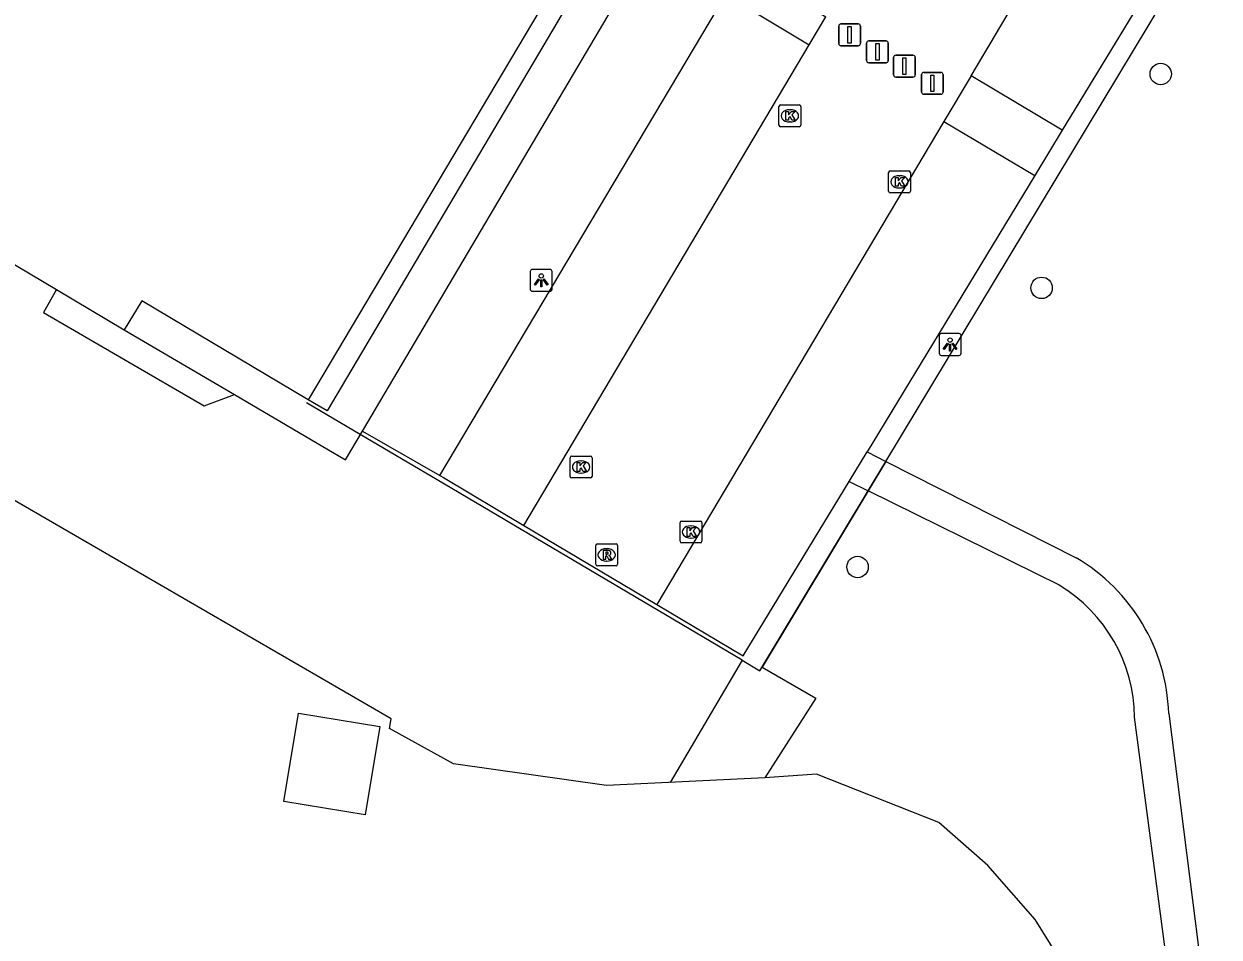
# Model space of a CAD drawing. Extents: x 163268 to 164360, y 381529 to 382285.
# Drawn here: x 163393 to 163447.6, y 381703.8 to 381745.5 of the extents above; entities that cross this region are included whole.
import ezdxf

# ---------------------------------------------------------------- set-up
doc = ezdxf.new("R2010")
doc.units = 0
for name, color, linetype in [('IMGEO_Afsluitpaal', 7, 'Continuous'), ('IMGEO_Boom', 7, 'Continuous'), ('IMGEO_Groenvoorziening', 7, 'Continuous'), ('IMGEO_Hek', 7, 'Continuous'), ('IMGEO_Kolk', 7, 'Continuous'), ('IMGEO_Lichtpunt', 7, 'Continuous'), ('IMGEO_Loofbos', 7, 'Continuous'), ('IMGEO_Pand', 7, 'Continuous'), ('IMGEO_Parkeervlak_open', 7, 'Continuous'), ('IMGEO_Rijbaan_lokaal_open', 7, 'Continuous'), ('IMGEO_Rioolput', 7, 'Continuous'), ('IMGEO_Voetpad_halfverhard', 7, 'Continuous'), ('IMGEO_Voetpad_open', 7, 'Continuous')]:
    doc.layers.add(name, color=color, linetype=linetype)

msp = doc.modelspace()

# ---------------------------------------------------------------- linework, layer by layer
at = {"layer": 'IMGEO_Afsluitpaal'}
for p, q in [((163430.223, 381744.585), (163430.223, 381745.385)), ((163430.223, 381745.385), (163430.223, 381744.585)), ((163430.323, 381745.485), (163431.113, 381745.485)), ((163431.113, 381745.485), (163430.323, 381745.485)), ((163431.213, 381745.385), (163431.213, 381744.585)), ((163431.213, 381744.585), (163431.213, 381745.385)), ((163431.113, 381744.485), (163430.323, 381744.485)), ((163430.323, 381744.485), (163431.113, 381744.485)), ((163431.496, 381743.809), (163431.496, 381744.609)), ((163431.496, 381744.609), (163431.496, 381743.809)), ((163431.596, 381744.709), (163432.386, 381744.709)), ((163432.386, 381744.709), (163431.596, 381744.709)), ((163432.486, 381744.609), (163432.486, 381743.809)), ((163432.486, 381743.809), (163432.486, 381744.609)), ((163432.727, 381743.156), (163432.727, 381743.956)), ((163432.727, 381743.956), (163432.727, 381743.156)), ((163432.827, 381744.056), (163433.617, 381744.056)), ((163433.617, 381744.056), (163432.827, 381744.056)), ((163433.717, 381743.956), (163433.717, 381743.156)), ((163433.717, 381743.156), (163433.717, 381743.956)), ((163432.386, 381743.709), (163431.596, 381743.709)), ((163431.596, 381743.709), (163432.386, 381743.709)), ((163433.617, 381743.056), (163432.827, 381743.056)), ((163432.827, 381743.056), (163433.617, 381743.056)), ((163434.006, 381742.371), (163434.006, 381743.171)), ((163434.006, 381743.171), (163434.006, 381742.371)), ((163434.106, 381743.271), (163434.896, 381743.271)), ((163434.896, 381743.271), (163434.106, 381743.271)), ((163434.996, 381743.171), (163434.996, 381742.371)), ((163434.996, 381742.371), (163434.996, 381743.171)), ((163434.896, 381742.271), (163434.106, 381742.271)), ((163434.106, 381742.271), (163434.896, 381742.271))]:
    msp.add_line(p, q, dxfattribs=at)
for points in [[(163430.643, 381745.36), (163430.793, 381745.36), (163430.793, 381744.61), (163430.643, 381744.61), (163430.643, 381745.36)], [(163431.916, 381744.584), (163432.066, 381744.584), (163432.066, 381743.834), (163431.916, 381743.834), (163431.916, 381744.584)], [(163433.147, 381743.931), (163433.297, 381743.931), (163433.297, 381743.181), (163433.147, 381743.181), (163433.147, 381743.931)], [(163434.426, 381743.146), (163434.576, 381743.146), (163434.576, 381742.396), (163434.426, 381742.396), (163434.426, 381743.146)]]:
    msp.add_lwpolyline(points, dxfattribs=at)
for centre, start, end in [((163430.323, 381745.385), 90, 180), ((163430.323, 381745.385), 90, 180), ((163431.113, 381745.385), 0, 90), ((163431.113, 381745.385), 360, 90), ((163430.323, 381744.585), 180, 270), ((163430.323, 381744.585), 180, 270), ((163431.113, 381744.585), 270, 0), ((163431.113, 381744.585), 270, 0), ((163431.596, 381744.609), 90, 180), ((163431.596, 381744.609), 90, 180), ((163432.386, 381744.609), 0, 90), ((163432.386, 381744.609), 360, 90), ((163432.827, 381743.956), 90, 180), ((163432.827, 381743.956), 90, 180), ((163433.617, 381743.956), 0, 90), ((163433.617, 381743.956), 360, 90), ((163431.596, 381743.809), 180, 270), ((163431.596, 381743.809), 180, 270), ((163432.386, 381743.809), 270, 0), ((163432.386, 381743.809), 270, 0), ((163432.827, 381743.156), 180, 270), ((163432.827, 381743.156), 180, 270), ((163433.617, 381743.156), 270, 0), ((163433.617, 381743.156), 270, 0), ((163434.106, 381743.171), 90, 180), ((163434.106, 381743.171), 90, 180), ((163434.896, 381743.171), 0, 90), ((163434.896, 381743.171), 360, 90), ((163434.106, 381742.371), 180, 270), ((163434.106, 381742.371), 180, 270), ((163434.896, 381742.371), 270, 0), ((163434.896, 381742.371), 270, 0)]:
    msp.add_arc(centre, 0.1, start, end, dxfattribs=at)
at = {"layer": 'IMGEO_Boom'}
for centre in [(163444.936, 381743.197), (163439.491, 381733.432), (163431.083, 381720.687)]:
    msp.add_circle(centre, 0.489, dxfattribs=at)
at = {"layer": 'IMGEO_Groenvoorziening'}
for points in [[(163426.855, 381711.053), (163419.614, 381710.712), (163412.62, 381711.692), (163409.699, 381713.306), (163409.771, 381713.755), (163378.232, 381732.019), (163358.538, 381743.692)], [(163408.46, 381726.895), (163411.992, 381724.867)]]:
    msp.add_lwpolyline(points, dxfattribs=at)
at = {"layer": 'IMGEO_Hek'}
for points in [[(163432.382, 381725.501), (163460.74, 381772.549)], [(163425.818, 381716.429), (163411.87, 381724.661), (163408.363, 381726.731), (163405.903, 381728.183)], [(163431.574, 381724.16), (163432.382, 381725.501)], [(163425.818, 381716.429), (163426.626, 381715.952), (163431.574, 381724.16)], [(163425.818, 381716.429), (163422.525, 381710.849)], [(163409.699, 381713.306), (163409.771, 381713.755)]]:
    msp.add_lwpolyline(points, dxfattribs=at)
at = {"layer": 'IMGEO_Kolk'}
for p, q in [((163427.566, 381741.787), (163428.418, 381741.787)), ((163427.491, 381740.861), (163427.491, 381741.713)), ((163427.979, 381741.567), (163428.004, 381741.567)), ((163428.492, 381741.713), (163428.492, 381740.861)), ((163428.418, 381740.787), (163427.566, 381740.787)), ((163428.002, 381741.007), (163427.977, 381741.007)), ((163432.5, 381737.846), (163432.5, 381738.698)), ((163432.575, 381738.772), (163433.427, 381738.772)), ((163432.988, 381738.552), (163433.013, 381738.552)), ((163433.501, 381738.698), (163433.501, 381737.846)), ((163433.011, 381737.992), (163432.986, 381737.992)), ((163433.427, 381737.772), (163432.575, 381737.772)), ((163417.952, 381724.826), (163417.952, 381725.678)), ((163418.027, 381725.752), (163418.879, 381725.752)), ((163418.44, 381725.532), (163418.465, 381725.532)), ((163418.953, 381725.678), (163418.953, 381724.826)), ((163418.463, 381724.972), (163418.438, 381724.972)), ((163418.879, 381724.752), (163418.027, 381724.752)), ((163422.974, 381721.859), (163422.974, 381722.711)), ((163423.049, 381722.785), (163423.901, 381722.785)), ((163423.975, 381722.711), (163423.975, 381721.859)), ((163423.462, 381722.565), (163423.487, 381722.565)), ((163423.901, 381721.785), (163423.049, 381721.785)), ((163423.485, 381722.005), (163423.46, 381722.005))]:
    msp.add_line(p, q, dxfattribs=at)
for points in [[(163427.566, 381741.787), (163428.418, 381741.787)], [(163427.491, 381740.861), (163427.491, 381741.713)], [(163427.812, 381741.487), (163427.935, 381741.487), (163427.935, 381741.336), (163428.065, 381741.487), (163428.229, 381741.487), (163428.083, 381741.336), (163428.236, 381741.087), (163428.084, 381741.087), (163427.999, 381741.251), (163427.935, 381741.184), (163427.935, 381741.087), (163427.812, 381741.087), (163427.812, 381741.487)], [(163428.492, 381741.713), (163428.492, 381740.861)], [(163428.418, 381740.787), (163427.566, 381740.787)], [(163432.5, 381737.846), (163432.5, 381738.698)], [(163432.575, 381738.772), (163433.427, 381738.772)], [(163433.501, 381738.698), (163433.501, 381737.846)], [(163432.821, 381738.472), (163432.944, 381738.472), (163432.944, 381738.321), (163433.074, 381738.472), (163433.238, 381738.472), (163433.092, 381738.321), (163433.245, 381738.072), (163433.093, 381738.072), (163433.008, 381738.236), (163432.944, 381738.169), (163432.944, 381738.072), (163432.821, 381738.072), (163432.821, 381738.472)], [(163433.427, 381737.772), (163432.575, 381737.772)], [(163417.952, 381724.826), (163417.952, 381725.678)], [(163418.027, 381725.752), (163418.879, 381725.752)], [(163418.273, 381725.452), (163418.396, 381725.452), (163418.396, 381725.301), (163418.526, 381725.452), (163418.69, 381725.452), (163418.544, 381725.301), (163418.697, 381725.052), (163418.545, 381725.052), (163418.46, 381725.216), (163418.396, 381725.149), (163418.396, 381725.052), (163418.273, 381725.052), (163418.273, 381725.452)], [(163418.953, 381725.678), (163418.953, 381724.826)], [(163418.879, 381724.752), (163418.027, 381724.752)], [(163422.974, 381721.859), (163422.974, 381722.711)], [(163423.049, 381722.785), (163423.901, 381722.785)], [(163423.975, 381722.711), (163423.975, 381721.859)], [(163423.295, 381722.485), (163423.418, 381722.485), (163423.418, 381722.334), (163423.548, 381722.485), (163423.712, 381722.485), (163423.566, 381722.334), (163423.719, 381722.085), (163423.567, 381722.085), (163423.482, 381722.249), (163423.418, 381722.182), (163423.418, 381722.085), (163423.295, 381722.085), (163423.295, 381722.485)], [(163423.901, 381721.785), (163423.049, 381721.785)]]:
    msp.add_lwpolyline(points, dxfattribs=at)
for centre, start, end in [((163427.568, 381741.711), 91.552, 178.448), ((163427.568, 381741.711), 91.552, 178.448), ((163428.416, 381741.711), 1.552, 88.448), ((163428.416, 381741.711), 1.552, 88.448), ((163427.568, 381740.863), 181.552, 268.448), ((163427.568, 381740.863), 181.552, 268.448), ((163428.416, 381740.863), 271.552, 358.448), ((163428.416, 381740.863), 271.552, 358.448), ((163432.577, 381738.696), 91.552, 178.448), ((163432.577, 381738.696), 91.552, 178.448), ((163433.425, 381738.696), 1.552, 88.448), ((163433.425, 381738.696), 1.552, 88.448), ((163432.577, 381737.848), 181.552, 268.448), ((163432.577, 381737.848), 181.552, 268.448), ((163433.425, 381737.848), 271.552, 358.448), ((163433.425, 381737.848), 271.552, 358.448), ((163418.029, 381725.676), 91.552, 178.448), ((163418.029, 381725.676), 91.552, 178.448), ((163418.877, 381725.676), 1.552, 88.448), ((163418.877, 381725.676), 1.552, 88.448), ((163418.029, 381724.828), 181.552, 268.448), ((163418.029, 381724.828), 181.552, 268.448), ((163418.877, 381724.828), 271.552, 358.448), ((163418.877, 381724.828), 271.552, 358.448), ((163423.051, 381722.709), 91.552, 178.448), ((163423.051, 381722.709), 91.552, 178.448), ((163423.899, 381722.709), 1.552, 88.448), ((163423.899, 381722.709), 1.552, 88.448), ((163423.051, 381721.861), 181.552, 268.448), ((163423.051, 381721.861), 181.552, 268.448), ((163423.899, 381721.861), 271.552, 358.448), ((163423.899, 381721.861), 271.552, 358.448)]:
    msp.add_arc(centre, 0.0765, start, end, dxfattribs=at)
for centre, major_axis, ratio, start_param, end_param in [((163427.978, 381741.287), (-0.387, 0.002), 0.722429, 4.712389, 7.853982), ((163428.003, 381741.287), (-0.39, 0.002), 0.717154, 1.570796, 4.712389), ((163432.987, 381738.272), (-0.387, 0.002), 0.722429, 4.712389, 7.853982), ((163433.012, 381738.272), (-0.39, 0.002), 0.717154, 1.570796, 4.712389), ((163418.439, 381725.252), (-0.387, 0.002), 0.722429, 4.712389, 7.853982), ((163418.464, 381725.252), (-0.39, 0.002), 0.717154, 1.570796, 4.712389), ((163423.461, 381722.285), (-0.387, 0.002), 0.722429, 4.712389, 7.853982), ((163423.486, 381722.285), (-0.39, 0.002), 0.717154, 1.570796, 4.712389)]:
    msp.add_ellipse(centre, major_axis=major_axis, ratio=ratio, start_param=start_param, end_param=end_param, dxfattribs=at)
at = {"layer": 'IMGEO_Lichtpunt'}
for p, q in [((163416.131, 381734.178), (163416.131, 381733.371)), ((163416.131, 381734.178), (163416.131, 381733.371)), ((163417.033, 381734.273), (163416.225, 381734.273)), ((163417.033, 381734.273), (163416.225, 381734.273)), ((163417.127, 381733.371), (163417.127, 381734.178)), ((163417.127, 381733.371), (163417.127, 381734.178)), ((163416.225, 381733.277), (163417.033, 381733.277)), ((163416.225, 381733.277), (163417.033, 381733.277)), ((163434.815, 381731.25), (163434.815, 381730.443)), ((163434.815, 381731.25), (163434.815, 381730.443)), ((163435.717, 381731.345), (163434.909, 381731.345)), ((163435.717, 381731.345), (163434.909, 381731.345)), ((163435.811, 381730.443), (163435.811, 381731.25)), ((163435.811, 381730.443), (163435.811, 381731.25)), ((163434.909, 381730.349), (163435.717, 381730.349)), ((163434.909, 381730.349), (163435.717, 381730.349))]:
    msp.add_line(p, q, dxfattribs=at)
for points in [[(163416.505, 381733.842), (163416.544, 381733.814), (163416.356, 381733.552), (163416.318, 381733.579), (163416.505, 381733.842)], [(163416.607, 381733.794), (163416.654, 381733.794), (163416.654, 381733.472), (163416.607, 381733.472), (163416.607, 381733.794)], [(163416.717, 381733.814), (163416.755, 381733.841), (163416.942, 381733.579), (163416.903, 381733.551), (163416.717, 381733.814)], [(163435.189, 381730.914), (163435.228, 381730.886), (163435.04, 381730.624), (163435.002, 381730.651), (163435.189, 381730.914)], [(163435.291, 381730.866), (163435.338, 381730.866), (163435.338, 381730.544), (163435.291, 381730.544), (163435.291, 381730.866)], [(163435.401, 381730.886), (163435.439, 381730.913), (163435.626, 381730.651), (163435.587, 381730.623), (163435.401, 381730.886)]]:
    msp.add_lwpolyline(points, dxfattribs=at)
for centre in [(163416.63, 381733.976), (163435.314, 381731.048)]:
    msp.add_circle(centre, 0.0994, dxfattribs=at)
for centre, start, end in [((163416.225, 381734.178), 90, 180), ((163416.225, 381734.178), 90, 180), ((163417.033, 381734.178), 0, 90), ((163417.033, 381734.178), 0, 90), ((163416.225, 381733.371), 180, 270), ((163416.225, 381733.371), 180, 270), ((163417.033, 381733.371), 270, 0), ((163417.033, 381733.371), 270, 360), ((163434.909, 381731.25), 90, 180), ((163434.909, 381731.25), 90, 180), ((163435.717, 381731.25), 0, 90), ((163435.717, 381731.25), 0, 90), ((163434.909, 381730.443), 180, 270), ((163434.909, 381730.443), 180, 270), ((163435.717, 381730.443), 270, 0), ((163435.717, 381730.443), 270, 360)]:
    msp.add_arc(centre, 0.0946, start, end, dxfattribs=at)
at = {"layer": 'IMGEO_Loofbos'}
for points in [[(163440.439, 381740.635), (163439.181, 381738.563)], [(163431.574, 381724.16), (163426.727, 381716.119), (163429.18, 381714.689), (163426.855, 381711.053)], [(163424.267, 381669.269), (163427.133, 381684.771), (163440.874, 381701.897), (163439.197, 381704.593), (163437.035, 381707.052), (163434.791, 381709.023), (163429.21, 381711.228), (163426.855, 381711.053)]]:
    msp.add_lwpolyline(points, dxfattribs=at)
at = {"layer": 'IMGEO_Pand'}
for points in [[(163380.357, 381774.49), (163370.889, 381758.571), (163374.444, 381756.457), (163370.601, 381750), (163369.529, 381748.198), (163394.486, 381733.35)], [(163428.402, 381766.025), (163418.874, 381750), (163405.983, 381728.318)], [(163394.486, 381733.35), (163397.58, 381731.509)], [(163405.983, 381728.318), (163398.374, 381732.844), (163397.58, 381731.509)], [(163404.874, 381709.982), (163405.538, 381714.012), (163409.257, 381713.4), (163408.593, 381709.37), (163404.874, 381709.982)]]:
    msp.add_lwpolyline(points, dxfattribs=at)
at = {"layer": 'IMGEO_Parkeervlak_open'}
for points in [[(163458.737, 381771.162), (163446.123, 381750), (163440.439, 381740.635)], [(163411.992, 381724.867), (163425.073, 381746.832), (163428.875, 381744.524)], [(163440.439, 381740.635), (163436.269, 381743.12)], [(163435.031, 381741.036), (163439.181, 381738.563)], [(163439.181, 381738.563), (163431.518, 381725.938)], [(163411.992, 381724.867), (163412.159, 381724.771), (163415.84, 381722.582)], [(163421.92, 381718.967), (163425.864, 381716.623), (163430.7, 381724.591)]]:
    msp.add_lwpolyline(points, dxfattribs=at)
at = {"layer": 'IMGEO_Rijbaan_lokaal_open'}
for points in [[(163436.269, 381743.12), (163454.695, 381774.137)], [(163428.875, 381744.524), (163429.638, 381745.808)], [(163415.84, 381722.582), (163428.875, 381744.524)], [(163436.269, 381743.12), (163435.031, 381741.036)], [(163435.031, 381741.036), (163421.92, 381718.967)], [(163415.84, 381722.582), (163421.92, 381718.967)]]:
    msp.add_lwpolyline(points, dxfattribs=at)
at = {"layer": 'IMGEO_Rioolput'}
for p, q in [((163419.12, 381720.813), (163419.12, 381721.665)), ((163419.195, 381721.739), (163420.047, 381721.739)), ((163420.121, 381721.665), (163420.121, 381720.813)), ((163419.608, 381721.519), (163419.633, 381721.519)), ((163420.047, 381720.739), (163419.195, 381720.739)), ((163419.631, 381720.959), (163419.606, 381720.959))]:
    msp.add_line(p, q, dxfattribs=at)
for points in [[(163419.12, 381720.813), (163419.12, 381721.665)], [(163419.195, 381721.739), (163420.047, 381721.739)], [(163420.121, 381721.665), (163420.121, 381720.813)], [(163419.709, 381721.437), (163419.457, 381721.439), (163419.457, 381721.039)], [(163419.457, 381721.039), (163419.581, 381721.039), (163419.581, 381721.201), (163419.592, 381721.201)], [(163419.635, 381721.358), (163419.581, 381721.358), (163419.581, 381721.277)], [(163419.581, 381721.277), (163419.633, 381721.277)], [(163419.639, 381721.172), (163419.71, 381721.039), (163419.85, 381721.039), (163419.785, 381721.165)], [(163420.047, 381720.739), (163419.195, 381720.739)]]:
    msp.add_lwpolyline(points, dxfattribs=at)
for centre, radius, start, end in [((163419.197, 381721.663), 0.0765, 91.552, 178.448), ((163419.197, 381721.663), 0.0765, 91.552, 178.448), ((163420.045, 381721.663), 0.0765, 1.552, 88.448), ((163420.045, 381721.663), 0.0765, 1.552, 88.448), ((163419.591, 381721.148), 0.0533, 26.0293, 88.6989), ((163419.617, 381721.466), 0.19, 274.7715, 282.9687), ((163419.641, 381721.262), 0.0964, 77.0061, 93.1865), ((163419.655, 381721.319), 0.0378, 276.6634, 79.6772), ((163419.708, 381721.327), 0.109, 350.3612, 89.416), ((163419.706, 381721.327), 0.112, 277.5842, 350.9817), ((163419.69, 381721.112), 0.108, 29.5134, 73.7905), ((163419.197, 381720.815), 0.0765, 181.552, 268.448), ((163419.197, 381720.815), 0.0765, 181.552, 268.448), ((163420.045, 381720.815), 0.0765, 271.552, 358.448), ((163420.045, 381720.815), 0.0765, 271.552, 358.448)]:
    msp.add_arc(centre, radius, start, end, dxfattribs=at)
for centre, major_axis, ratio, start_param, end_param in [((163419.607, 381721.239), (-0.387, 0.002), 0.722429, 4.712389, 7.853982), ((163419.632, 381721.239), (-0.39, 0.002), 0.717154, 1.570796, 4.712389)]:
    msp.add_ellipse(centre, major_axis=major_axis, ratio=ratio, start_param=start_param, end_param=end_param, dxfattribs=at)
at = {"layer": 'IMGEO_Voetpad_halfverhard'}
for points in [[(163430.7, 381724.591), (163431.518, 381725.938)], [(163431.518, 381725.938), (163432.382, 381725.501)], [(163432.382, 381725.501), (163431.574, 381724.16)], [(163432.382, 381725.501), (163441.07, 381721.105)], [(163430.7, 381724.591), (163431.574, 381724.16)], [(163440.304, 381719.854), (163431.574, 381724.16)], [(163445.302, 381713.994), (163446.789, 381702.347)], [(163445.279, 381702.201), (163443.737, 381713.823)]]:
    msp.add_lwpolyline(points, dxfattribs=at)
for centre, radius, start, end in [((163436.735, 381713.711), 8.571, 1.8954, 59.6213), ((163436.632, 381713.771), 7.105, 0.4163, 58.883)]:
    msp.add_arc(centre, radius, start, end, dxfattribs=at)
at = {"layer": 'IMGEO_Voetpad_open'}
for points in [[(163429.219, 381765.539), (163418.718, 381747.863), (163406.85, 381727.82), (163405.983, 381728.318)], [(163408.46, 381726.895), (163422.263, 381750.236), (163429.638, 381745.808)], [(163394.486, 381733.35), (163393.884, 381732.312), (163401.235, 381728.045), (163402.614, 381728.559)], [(163397.58, 381731.509), (163402.614, 381728.559)], [(163402.614, 381728.559), (163407.686, 381725.587), (163408.46, 381726.895)]]:
    msp.add_lwpolyline(points, dxfattribs=at)

doc.saveas('drawing.dxf')
